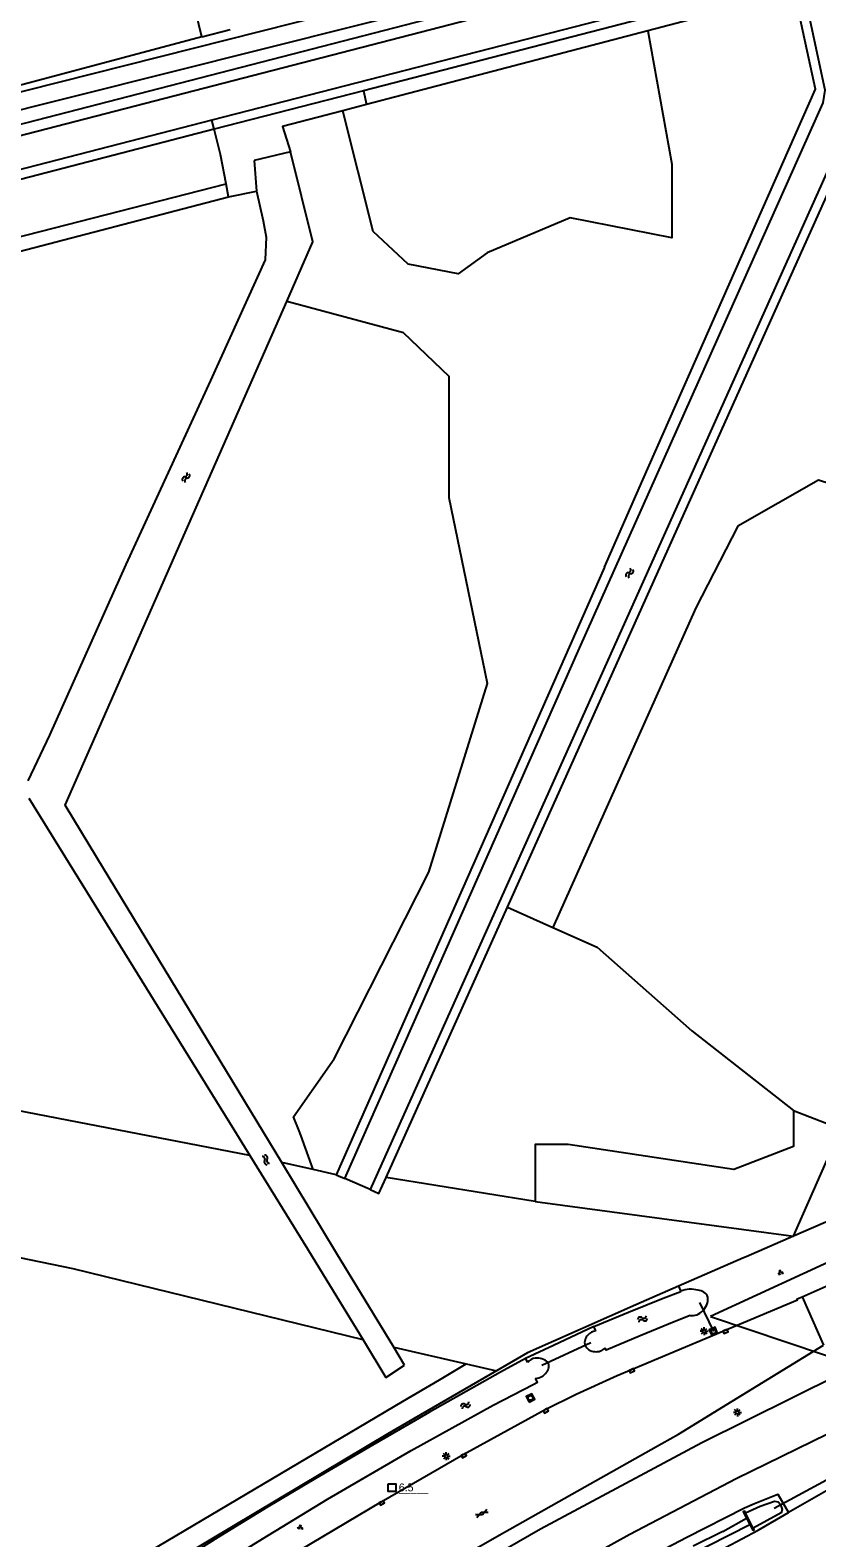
# Model space of a CAD drawing. Extents: x 133000 to 136000, y 400500 to 403500.
# Drawn here: x 133593.4 to 133717.9, y 401055.6 to 401294.2 of the extents above; entities that cross this region are included whole.
import ezdxf

# ---------------------------------------------------------------- set-up
doc = ezdxf.new("R2010")
doc.units = 0
for name, color, linetype in [('gg-afsc-draadraster', 7, 'Continuous'), ('gg-afsc-hekwerk', 7, 'Continuous'), ('gg-knt-BGT kruinlijn', 7, 'Continuous'), ('gg-knt-bovenkant onderkant talud', 7, 'Continuous'), ('gg-knt-onverhard', 7, 'Continuous'), ('gg-knt-verharding', 7, 'Continuous'), ('gg-kntw-bovenkant insteek waterloop', 7, 'Continuous'), ('gg-kntw-waterlijn', 7, 'Continuous'), ('gg-kwrk-duiker nz buis', 7, 'Continuous'), ('gg-kwrk-duiker nz vlak', 7, 'Continuous'), ('gg-kwrk-kunstwerk', 7, 'Continuous'), ('gt-anno-nummer hm paal', 7, 'Continuous'), ('gt-grn-groengrens', 7, 'Continuous'), ('gt-grn-weggrens', 7, 'Continuous'), ('gt-symb-gesloten verharding', 7, 'Continuous'), ('gt-symb-groenvak', 7, 'Continuous'), ('gt-symb-hm paal', 7, 'Continuous'), ('gt-symb-kolk', 7, 'Continuous'), ('gt-symb-lichtmast', 7, 'Continuous'), ('gt-symb-rioolschacht', 7, 'Continuous'), ('gt-symb-watersymbool', 7, 'Continuous')]:
    doc.layers.add(name, color=color, linetype=linetype)

# ---------------------------------------------------------------- blocks, each defined once
blk = doc.blocks.new('gt0-KOLK')
at = {"layer": 'gt-symb-kolk'}
blk.add_lwpolyline([(0, 0), (0.38, 0), (0.38, 0.4), (-0.37, 0.4), (-0.37, 0), (0, 0)], dxfattribs=at)
blk = doc.blocks.new('gt0-WA')
at = {"layer": 'gt-symb-watersymbool'}
for centre, start, end in [((-0.32, 0.02), 28.0725, 151.9275), ((0.43, 0.42), 208.0725, 331.9275), ((-0.32, -0.43), 28.0725, 151.9275), ((0.43, -0.03), 208.0725, 331.9275)]:
    blk.add_arc(centre, 0.425, start, end, dxfattribs=at)
blk = doc.blocks.new('gt0-LMAST')
at = {"layer": 'gt-symb-lichtmast'}
for p, q in [((-0.18, 0.17), (-0.45, 0.44)), ((-0.01, 0.25), (-0.01, 0.62)), ((0.17, 0.17), (0.44, 0.44)), ((-0.26, 0), (-0.63, 0)), ((-0.18, -0.18), (-0.45, -0.45)), ((-0.01, -0.25), (-0.01, -0.63)), ((0.44, -0.45), (0.17, -0.18)), ((0.24, 0), (0.62, 0))]:
    blk.add_line(p, q, dxfattribs=at)
blk.add_circle((-0.01, 0), 0.25, dxfattribs=at)
blk = doc.blocks.new('gt0-RS')
at = {"layer": 'gt-symb-rioolschacht'}
blk.add_lwpolyline([(-0.5, -0.5), (0.5, -0.5), (0.5, 0.5), (-0.5, 0.5)], close=True, dxfattribs=at)
blk.add_circle((0, 0), 0.375, dxfattribs=at)
blk = doc.blocks.new('gt0-GESVH1')
at = {"layer": 'gt-symb-gesloten verharding'}
for p, q in [((-0.99, -0.26), (0.01, 0.24)), ((0.01, -0.26), (-0.99, 0.24)), ((0.01, 0.24), (1.01, -0.26)), ((1.01, 0.24), (0.01, -0.26))]:
    blk.add_line(p, q, dxfattribs=at)
blk = doc.blocks.new('gt0-GRVAK')
at = {"layer": 'gt-symb-groenvak'}
for p, q in [((-0.11, 0.19), (-0.23, 0.24)), ((-0.18, 0.15), (0.09, 0.15)), ((-0.09, 0.21), (-0.16, 0.32)), ((-0.05, 0.21), (-0.05, 0.39)), ((0, 0.21), (0.06, 0.32)), ((0.01, 0.19), (0.13, 0.24)), ((0.26, -0.05), (0.2, 0.06)), ((0.3, -0.05), (0.3, 0.13)), ((0.35, -0.05), (0.41, 0.06)), ((-0.25, -0.23), (-0.36, -0.18)), ((-0.32, -0.26), (-0.05, -0.26)), ((-0.23, -0.21), (-0.29, -0.1)), ((-0.18, -0.2), (-0.18, -0.02)), ((-0.14, -0.21), (-0.07, -0.1)), ((-0.12, -0.23), (0, -0.18)), ((0.24, -0.07), (0.12, -0.02)), ((0.17, -0.11), (0.44, -0.11)), ((0.37, -0.07), (0.49, -0.02))]:
    blk.add_line(p, q, dxfattribs=at)
blk = doc.blocks.new('gt0-HMpaal')
at = {"layer": 'gt-symb-hm paal'}
blk.add_lwpolyline([(-0.6, 0.6), (0.6, 0.6), (0.6, -0.6), (-0.6, -0.6)], close=True, dxfattribs=at)

msp = doc.modelspace()

# ---------------------------------------------------------------- linework, layer by layer
at = {"layer": 'gg-afsc-draadraster'}
for p, q in [((133622.47, 401278.53), (133622.1, 401279.97)), ((133624.78, 401267.83), (133629.21, 401268.74))]:
    msp.add_line(p, q, dxfattribs=at)
msp.add_lwpolyline([(133624.39, 401269.9), (133623.51, 401274.52), (133622.47, 401278.53)], dxfattribs=at)
at = {"layer": 'gg-afsc-hekwerk'}
for p, q in [((133725.63, 401108.36), (133714.16, 401103.38)), ((133706.26, 401099.94), (133695.98, 401095.44)), ((133667.15, 401082.06), (133654.12, 401074.5))]:
    msp.add_line(p, q, dxfattribs=at)
for points in [[(133654.12, 401074.5), (133649.97, 401072.09), (133618.45, 401053.28), (133591.98, 401037.34), (133586.65, 401040.93), (133582.05, 401045.23), (133577.57, 401049.8), (133574.45, 401054.54), (133571.28, 401059.77), (133563.26, 401072.86), (133558.49, 401080.51), (133555.19, 401085.65), (133544.2, 401100.25), (133542.35, 401102.86)], [(133714.16, 401103.38), (133706.65, 401100.12), (133706.26, 401099.94)], [(133695.98, 401095.44), (133689.23, 401092.48), (133672.05, 401084.9), (133667.15, 401082.06)]]:
    msp.add_lwpolyline(points, dxfattribs=at)
at = {"layer": 'gg-knt-BGT kruinlijn'}
msp.add_line((133646.1, 401284.64), (133622.47, 401278.53), dxfattribs=at)
msp.add_lwpolyline([(133799.98, 401325.81), (133797.1, 401325.43), (133787.14, 401321.13), (133646.1, 401284.64)], dxfattribs=at)
at = {"layer": 'gg-knt-bovenkant onderkant talud'}
for p, q in [((133497.87, 401255.06), (133784.46, 401329.13)), ((133714.31, 401300.22), (133691.09, 401294.13)), ((133691.09, 401294.13), (133652.26, 401283.94)), ((133652.26, 401283.94), (133646.6, 401282.45)), ((133646.6, 401282.45), (133642.83, 401281.46)), ((133622.47, 401278.53), (133487.44, 401243.6))]:
    msp.add_line(p, q, dxfattribs=at)
msp.add_lwpolyline([(133642.83, 401281.46), (133633.28, 401278.95), (133634.58, 401274.99)], dxfattribs=at)
at = {"layer": 'gg-knt-onverhard'}
for points in [[(133524.92, 401268.88), (133534.36, 401269.95), (133719.9, 401316.83), (133778.65, 401332.3)], [(133525.73, 401265.04), (133719.78, 401313.8), (133776.19, 401328.71)]]:
    msp.add_lwpolyline(points, dxfattribs=at)
at = {"layer": 'gg-knt-verharding'}
for points in [[(133715.52, 401093.78), (133725.04, 401097.97), (133745.48, 401107.11), (133765.69, 401115.76), (133785.43, 401123.65), (133804.95, 401130.97), (133819.38, 401136.05), (133840.94, 401143.01), (133846.84, 401144.85), (133876.76, 401153.5)], [(133813.12, 401111.85), (133795.39, 401105.32), (133777.17, 401098.12), (133759.95, 401090.8), (133743.01, 401083.28), (133729.12, 401076.72), (133705.11, 401064.96), (133688.26, 401056.14), (133673.39, 401047.95), (133655.48, 401037.51), (133647.05, 401032.42)], [(133593.6, 401027.42), (133597.81, 401029.99), (133610.49, 401037.87), (133623.26, 401045.84), (133636.07, 401053.67), (133648.91, 401061.35), (133661.9, 401068.84), (133674.88, 401075.92), (133679.79, 401078.35), (133686.24, 401081.34), (133688.51, 401082.28), (133714.8, 401093.3), (133714.73, 401093.43), (133715.52, 401093.78)], [(133600.99, 401015.72), (133607.35, 401019.68), (133631.11, 401034.41), (133643.95, 401042.23), (133655.96, 401049.39), (133667.23, 401055.85), (133681.15, 401063.71), (133693.35, 401070.58), (133695.94, 401072.05), (133704.47, 401077.25), (133718.91, 401086.13)], [(133721.24, 401081.4), (133699.67, 401070.65), (133674.14, 401057.03), (133652.62, 401044.62), (133624.63, 401027.52), (133602.29, 401013.66)]]:
    msp.add_lwpolyline(points, dxfattribs=at)
at = {"layer": 'gg-kntw-bovenkant insteek waterloop'}
for p, q in [((133786.52, 401322.27), (133622.1, 401279.97)), ((133622.1, 401279.97), (133549.06, 401261.18)), ((133634.58, 401274.99), (133628.8, 401273.58)), ((133628.8, 401273.58), (133629.21, 401268.74)), ((133624.78, 401267.83), (133624.39, 401269.9)), ((133522.89, 401241.28), (133624.78, 401267.83)), ((133593.16, 401172.71), (133599.66, 401162.19)), ((133599.66, 401162.19), (133625.59, 401120.23)), ((133633.2, 401115.01), (133603.93, 401163.3)), ((133625.59, 401120.23), (133628.11, 401116.15)), ((133628.11, 401116.15), (133637.25, 401101.37)), ((133641.87, 401100.7), (133633.2, 401115.01)), ((133647.2, 401110.76), (133643.15, 401112.49)), ((133650.91, 401085.8), (133641.87, 401100.7)), ((133682.89, 401088.37), (133682.58, 401089.07)), ((133646.06, 401086.95), (133649.68, 401081.01)), ((133652.62, 401082.98), (133650.91, 401085.8)), ((133672.11, 401083.38), (133671.74, 401083.99)), ((133649.68, 401081.01), (133652.62, 401082.98))]:
    msp.add_line(p, q, dxfattribs=at)
for points in [[(133549.06, 401261.18), (133547.72, 401266.18), (133782.64, 401326.93)], [(133643.15, 401112.49), (133680.3, 401196.42), (133718.85, 401282.73), (133719.19, 401284.71), (133716.55, 401296.99)], [(133716.55, 401296.99), (133720.53, 401297.95), (133724.49, 401282.96), (133647.2, 401110.76)], [(133633.97, 401251.3), (133638.11, 401260.71), (133634.58, 401274.99)], [(133522.89, 401241.28), (133522.25, 401243.73), (133575.98, 401257.49), (133624.39, 401269.9)], [(133629.21, 401268.74), (133630.22, 401264.05), (133630.7, 401261.44), (133630.54, 401257.89), (133621.9, 401238.8), (133608.53, 401209.65), (133596.44, 401182.68), (133592.99, 401175.42)], [(133603.93, 401163.3), (133598.9, 401171.59), (133633.97, 401251.3)], [(133637.25, 401101.37), (133639.18, 401098.24), (133646.06, 401086.95)], [(133682.58, 401089.07), (133688.06, 401091.35), (133693.56, 401093.57), (133696.33, 401094.64)], [(133697.8, 401090.8), (133695.27, 401089.82), (133689.89, 401087.59), (133684.54, 401085.31), (133684.37, 401085.7)], [(133671.74, 401083.99), (133667.8, 401081.87), (133656.58, 401075.52), (133654.32, 401074.22)], [(133577.31, 401042.47), (133589.11, 401033.21), (133591.21, 401032.71), (133598.69, 401035.82), (133600.28, 401037.01), (133616.34, 401046.89), (133621.18, 401049.95), (133630.16, 401055.49), (133640.45, 401061.77), (133653.64, 401069.43), (133666.65, 401076.64), (133672.96, 401079.92), (133673.67, 401080.26), (133673.34, 401080.87)], [(133654.32, 401074.22), (133647.53, 401070.3), (133638.5, 401065.04), (133630.98, 401060.53), (133623.5, 401055.96), (133614.4, 401050.24), (133596.25, 401039.41), (133591.41, 401037.03), (133581.58, 401043.93)], [(133610.45, 401000), (133610.34, 401002.54), (133612.12, 401005.73), (133633.87, 401018.75), (133649.14, 401028.32), (133655.68, 401032.34), (133664.28, 401037.46), (133672.93, 401042.49), (133680.55, 401046.79), (133688.23, 401050.97), (133697.3, 401055.73), (133706.43, 401060.37), (133707.98, 401061.05), (133711.7, 401062.52), (133713.36, 401059.62)], [(133673.14, 401038.21), (133674.82, 401039.16), (133690.45, 401047.26), (133708.55, 401056.87), (133713.36, 401059.62)]]:
    msp.add_lwpolyline(points, dxfattribs=at)
for centre, radius, start, end in [((133697.94, 401090.81), 4.16, 74.535, 112.7829), ((133698.99, 401093.09), 1.73, 21.8088, 87.9982), ((133698.04, 401093.44), 2.57, 311.2183, 6.3927), ((133697.98, 401093.29), 2.5, 265.8311, 314.4206), ((133683.04, 401086.56), 1.82, 94.8969, 140.7592), ((133682.8, 401086.49), 1.69, 133.7465, 193.3898), ((133682.79, 401086.94), 1.84, 207.2261, 267.665), ((133673.48, 401082.36), 1.71, 95.7855, 143.3114), ((133673.63, 401081.7), 2.38, 46.351, 97.832), ((133674.19, 401082.75), 1.27, 315.5515, 31.8729), ((133682.93, 401087.09), 2, 263.6351, 315.8522), ((133673.26, 401083.08), 2.21, 272.0579, 326.4041)]:
    msp.add_arc(centre, radius, start, end, dxfattribs=at)
at = {"layer": 'gg-kntw-waterlijn'}
msp.add_line((133702.99, 401056.63), (133706.7, 401058.77), dxfattribs=at)
for points in [[(133706.56, 401059.61), (133708.9, 401060.65), (133711.17, 401061.46), (133711.72, 401061.33), (133712.08, 401060.9), (133712.39, 401060.12), (133712.23, 401059.57), (133707.78, 401057.17)], [(133697.39, 401052.73), (133707.23, 401057.72)], [(133702.99, 401056.63), (133698.28, 401054.31)]]:
    msp.add_lwpolyline(points, dxfattribs=at)
at = {"layer": 'gg-kwrk-duiker nz buis'}
for p, q in [((133699.26, 401092.89), (133701.48, 401088.31)), ((133682.07, 401086.5), (133674.35, 401082.91)), ((133723.19, 401066.81), (133711.1, 401060.29))]:
    msp.add_line(p, q, dxfattribs=at)
at = {"layer": 'gg-kwrk-duiker nz vlak'}
msp.add_lwpolyline([(133701.03, 401090.68), (133737.1, 401078.55), (133761.3, 401089.7), (133723, 401100.78), (133701.03, 401090.68)], dxfattribs=at)
at = {"layer": 'gg-kwrk-kunstwerk'}
for p, q in [((133707.78, 401057.17), (133706.56, 401059.61)), ((133706.7, 401058.77), (133707.23, 401057.72)), ((133707.23, 401057.72), (133707.7, 401056.79))]:
    msp.add_line(p, q, dxfattribs=at)
for points in [[(133706.56, 401059.61), (133706.43, 401059.87), (133706.2, 401059.77), (133706.7, 401058.77)], [(133707.7, 401056.79), (133707.91, 401056.91), (133707.78, 401057.17)]]:
    msp.add_lwpolyline(points, dxfattribs=at)
at = {"layer": 'gt-grn-groengrens'}
for p, q in [((133620.53, 401293.14), (133625, 401294.32)), ((133646.1, 401284.64), (133646.6, 401282.45)), ((133684.23, 401209.24), (133690.33, 401223.05)), ((133684.23, 401209.24), (133643.78, 401117.6)), ((133698.68, 401202.79), (133676.1, 401152.23)), ((133649.7, 401112.68), (133668.89, 401155.42)), ((133668.89, 401155.42), (133676.1, 401152.23)), ((133714.16, 401123.24), (133721.67, 401120.38)), ((133714.16, 401103.38), (133721.67, 401120.38)), ((133643.78, 401117.6), (133641.78, 401113.09)), ((133638.15, 401113.9), (133633.2, 401115.01)), ((133641.78, 401113.09), (133638.15, 401113.9)), ((133641.78, 401113.09), (133643.15, 401112.49)), ((133673.3, 401108.87), (133649.7, 401112.68)), ((133673.3, 401108.87), (133714.16, 401103.38)), ((133695.98, 401095.44), (133696.33, 401094.64)), ((133650.91, 401085.8), (133662.37, 401083.16)), ((133662.37, 401083.16), (133667.15, 401082.06)), ((133722.61, 401064.94), (133713.36, 401059.62))]:
    msp.add_line(p, q, dxfattribs=at)
for points in [[(133620.53, 401293.14), (133618.11, 401303.19), (133602.05, 401369)], [(133668.89, 401155.42), (133725.86, 401282.35), (133725.94, 401283.35), (133720.95, 401301.97)], [(133690.33, 401223.05), (133717.62, 401284.87), (133714.31, 401300.22)], [(133691.09, 401294.13), (133694.89, 401273.02), (133694.89, 401261.34), (133678.8, 401264.5), (133665.71, 401258.97)], [(133620.53, 401293.14), (133595.66, 401286.5), (133554.04, 401275.47)], [(133665.71, 401258.97), (133661.11, 401255.67), (133653.17, 401257.21), (133647.67, 401262.35), (133642.83, 401281.46)], [(133659.7, 401220.19), (133659.7, 401239.39), (133652.46, 401246.34), (133633.97, 401251.3)], [(133758.7, 401212.89), (133739.1, 401216.21), (133718.12, 401223), (133705.34, 401215.73), (133698.68, 401202.79)], [(133638.15, 401113.9), (133636.23, 401119.38), (133635.96, 401120.02), (133635.03, 401122.27), (133641.46, 401131.46), (133656.44, 401160.99), (133665.75, 401190.83), (133659.7, 401220.19)], [(133676.1, 401152.23), (133683.08, 401149.13), (133698.07, 401135.87), (133714.16, 401123.24)], [(133628.11, 401116.15), (133565.64, 401128.22), (133544, 401130.57), (133514.59, 401133.03)], [(133714.16, 401123.24), (133714.16, 401117.55), (133704.7, 401113.92), (133678.51, 401117.87), (133673.3, 401117.87), (133673.3, 401108.87)], [(133647.2, 401110.76), (133648.57, 401110.14), (133649.7, 401112.68)], [(133646.06, 401086.95), (133600.19, 401098.21), (133559.49, 401106.58), (133547.02, 401103.88)], [(133547.02, 401103.88), (133580.55, 401050.39), (133587.72, 401044.13), (133591.74, 401041.32), (133652.29, 401077.19)], [(133682.58, 401089.07), (133676.2, 401086.09), (133671.74, 401083.99)], [(133652.29, 401077.19), (133658.12, 401080.64), (133662.37, 401083.16)]]:
    msp.add_lwpolyline(points, dxfattribs=at)
at = {"layer": 'gt-grn-weggrens'}
msp.add_line((133715.52, 401093.78), (133718.91, 401086.13), dxfattribs=at)

# ---------------------------------------------------------------- block references
at = {"layer": 'gt-symb-gesloten verharding', "rotation": 24.77113890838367}
msp.add_blockref('gt0-GESVH1', (133664.82, 401059.49), dxfattribs=at)
at = {"layer": 'gt-symb-groenvak'}
msp.add_blockref('gt0-GRVAK', (133712.08, 401097.64), dxfattribs=at)
at = {"layer": 'gt-symb-groenvak', "rotation": -24.131125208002}
msp.add_blockref('gt0-GRVAK', (133636.11, 401057.34), dxfattribs=at)
at = {"layer": 'gt-symb-hm paal'}
msp.add_blockref('gt0-HMpaal', (133650.62, 401063.59), dxfattribs=at)
at = {"layer": 'gt-symb-kolk'}
for p, rotation in [((133703.32, 401088.48), -157.23027336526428), ((133688.51, 401082.28), -157.4858873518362), ((133674.88, 401075.92), -151.3072122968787), ((133661.9, 401068.84), -149.9992722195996), ((133648.91, 401061.35), -149.12470832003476)]:
    msp.add_blockref('gt0-KOLK', p, dxfattribs=dict(at, rotation=rotation))
at = {"layer": 'gt-symb-lichtmast'}
for p in [(133700.02, 401088.34), (133705.29, 401075.49), (133659.21, 401068.55)]:
    msp.add_blockref('gt0-LMAST', p, dxfattribs=at)
at = {"layer": 'gt-symb-rioolschacht'}
for p, rotation in [((133701.48, 401088.31), 113.07822140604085), ((133672.53, 401077.77), 28.10282356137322)]:
    msp.add_blockref('gt0-RS', p, dxfattribs=dict(at, rotation=rotation))
at = {"layer": 'gt-symb-watersymbool'}
for p, rotation in [((133618.01, 401223.39), 64.92082100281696), ((133688.19, 401208.24), 65.35690477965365), ((133630.65, 401115.49), -58.5351269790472), ((133690.22, 401090.25), 21.897150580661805), ((133662.31, 401076.61), -150.79515966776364)]:
    msp.add_blockref('gt0-WA', p, dxfattribs=dict(at, rotation=rotation))

# ---------------------------------------------------------------- texts
at = {"layer": 'gt-anno-nummer hm paal'}
msp.add_text('6.5', height=1.25, dxfattribs=at).set_placement((133651.71, 401062.99))
at = {"layer": 'gt-symb-hm paal'}
msp.add_text('_____', height=1.25, dxfattribs=at).set_placement((133651.71, 401062.99))

doc.saveas('drawing.dxf')
